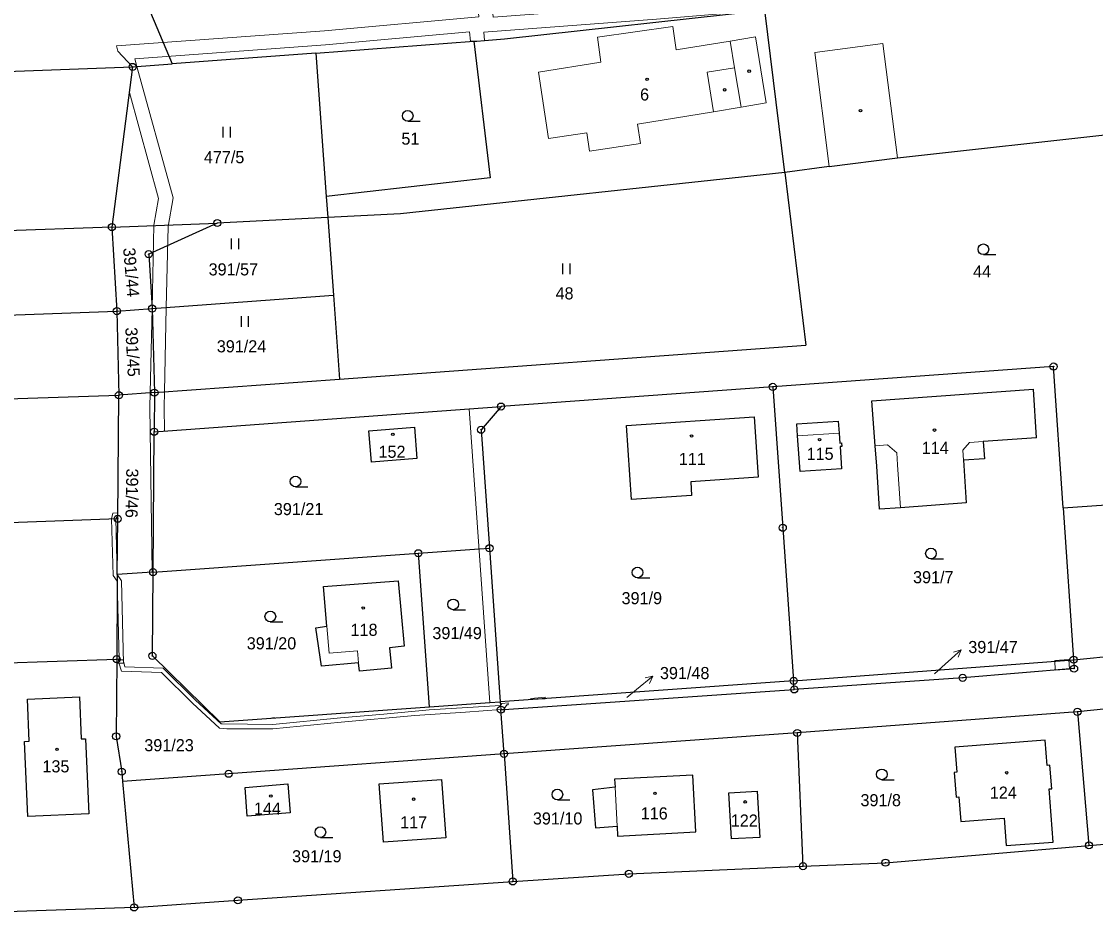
# Model space of a CAD drawing. Extents: x -618848 to -615803, y -1044450 to -1042254.
# Drawn here: x -617229.1 to -617078.1, y -1043335.9 to -1043209.9 of the extents above; entities that cross this region are included whole.
import ezdxf
from ezdxf.enums import TextEntityAlignment as Align

# ---------------------------------------------------------------- set-up
doc = ezdxf.new("R2010")
doc.units = 0
doc.header["$LTSCALE"] = 0.68
for name, color, linetype, lineweight in [('1', 7, 'Continuous', 25), ('13', 7, 'Continuous', 13), ('3', 7, 'Continuous', 25), ('4', 7, 'Continuous', 13), ('5', 7, 'Continuous', 25), ('7', 7, 'Continuous', 13), ('8', 7, 'Continuous', 25)]:
    doc.layers.add(name, color=color, linetype=linetype, lineweight=lineweight)
doc.layers.add('2', color=7, linetype='Continuous')

msp = doc.modelspace()

# ---------------------------------------------------------------- linework, layer by layer
at = {"layer": '1'}
for p, q in [((-617219.09, -1043189.28), (-617207.89, -1043215.89)), ((-617161.17, -1043212.37), (-617124.57, -1043208.35)), ((-617121.79, -1043231.14), (-617124.57, -1043208.35)), ((-617187.71, -1043214.37), (-617165.49, -1043212.7)), ((-617165.49, -1043212.7), (-617165.08, -1043212.67)), ((-617165.49, -1043212.7), (-617163.21, -1043231.93)), ((-617165.08, -1043212.67), (-617163.97, -1043212.59)), ((-617163.97, -1043212.59), (-617161.17, -1043212.37)), ((-617187.71, -1043214.37), (-617207.89, -1043215.89)), ((-617187.71, -1043214.37), (-617186.24, -1043234.52)), ((-617328.52, -1043220.4), (-617213.45, -1043216.31)), ((-617213.45, -1043216.31), (-617216.36, -1043238.84)), ((-617213.45, -1043216.31), (-617207.89, -1043215.89)), ((-617105.95, -1043229.1), (-617071.44, -1043225.27)), ((-617115.55, -1043230.31), (-617105.95, -1043229.1)), ((-617121.79, -1043231.14), (-617175.82, -1043236.98)), ((-617115.55, -1043230.31), (-617121.79, -1043231.14)), ((-617121.79, -1043231.14), (-617118.84, -1043255.46)), ((-617163.21, -1043231.93), (-617186.24, -1043234.52)), ((-617186.24, -1043234.52), (-617186.02, -1043237.49)), ((-617186.02, -1043237.49), (-617201.55, -1043238.27)), ((-617175.82, -1043236.98), (-617186.02, -1043237.49)), ((-617186.02, -1043237.49), (-617185.22, -1043248.39)), ((-617216.36, -1043238.84), (-617335.78, -1043243.08)), ((-617216.36, -1043238.84), (-617201.55, -1043238.27)), ((-617216.36, -1043238.84), (-617215.66, -1043250.66)), ((-617201.55, -1043238.27), (-617211.19, -1043242.65)), ((-617211.19, -1043242.65), (-617210.7, -1043250.29)), ((-617210.7, -1043250.29), (-617185.22, -1043248.39)), ((-617185.22, -1043248.39), (-617184.36, -1043260.23)), ((-617338.34, -1043255.02), (-617215.66, -1043250.66)), ((-617215.66, -1043250.66), (-617210.7, -1043250.29)), ((-617215.66, -1043250.66), (-617215.38, -1043262.49)), ((-617210.7, -1043250.29), (-617210.38, -1043262.12)), ((-617184.36, -1043260.23), (-617118.84, -1043255.46)), ((-617084.01, -1043258.45), (-617123.48, -1043261.31)), ((-617082.66, -1043278.34), (-617084.01, -1043258.45)), ((-617210.38, -1043262.12), (-617184.36, -1043260.23)), ((-617123.48, -1043261.31), (-617161.67, -1043264.08)), ((-617123.48, -1043261.31), (-617122.07, -1043281.12)), ((-617109.57, -1043263.26), (-617086.81, -1043261.65)), ((-617086.39, -1043268.48), (-617086.81, -1043261.65)), ((-617264.81, -1043264.08), (-617215.38, -1043262.49)), ((-617215.55, -1043279.86), (-617215.38, -1043262.49)), ((-617210.38, -1043262.12), (-617215.38, -1043262.49)), ((-617210.38, -1043262.12), (-617210.42, -1043267.62)), ((-617109.08, -1043269.59), (-617109.57, -1043263.26)), ((-617210.42, -1043267.62), (-617166.16, -1043264.4)), ((-617166.16, -1043264.4), (-617161.67, -1043264.08)), ((-617161.67, -1043264.08), (-617164.47, -1043267.34)), ((-617144.02, -1043266.72), (-617126.09, -1043265.53)), ((-617126.09, -1043265.53), (-617125.52, -1043274)), ((-617120.11, -1043266.51), (-617114.29, -1043266.11)), ((-617114.29, -1043266.11), (-617114.15, -1043267.83)), ((-617210.58, -1043287.36), (-617210.42, -1043267.62)), ((-617180.23, -1043267.49), (-617173.84, -1043266.98)), ((-617179.87, -1043271.92), (-617180.23, -1043267.49)), ((-617173.84, -1043266.98), (-617173.48, -1043271.39)), ((-617164.47, -1043267.34), (-617163.29, -1043284)), ((-617143.34, -1043277.17), (-617144.02, -1043266.72)), ((-617119.99, -1043268.21), (-617120.11, -1043266.51)), ((-617114.15, -1043267.83), (-617114.05, -1043269.21)), ((-617119.64, -1043273.2), (-617119.99, -1043268.21)), ((-617114.05, -1043269.21), (-617113.79, -1043269.19)), ((-617113.79, -1043269.19), (-617113.76, -1043269.69)), ((-617086.39, -1043268.48), (-617093.88, -1043268.99)), ((-617093.88, -1043268.99), (-617093.72, -1043271.42)), ((-617113.76, -1043269.69), (-617114.02, -1043269.71)), ((-617114.02, -1043269.71), (-617113.79, -1043272.82)), ((-617108.85, -1043272.46), (-617109.08, -1043269.59)), ((-617173.48, -1043271.39), (-617179.87, -1043271.92)), ((-617108.47, -1043278.49), (-617108.85, -1043272.46)), ((-617093.72, -1043271.42), (-617096.67, -1043271.64)), ((-617096.67, -1043271.64), (-617096.29, -1043277.64)), ((-617113.79, -1043272.82), (-617119.64, -1043273.2)), ((-617125.52, -1043274), (-617135.01, -1043274.65)), ((-617135.01, -1043274.65), (-617134.88, -1043276.61)), ((-617134.88, -1043276.61), (-617143.34, -1043277.17)), ((-617105.52, -1043278.3), (-617108.47, -1043278.49)), ((-617096.29, -1043277.64), (-617105.52, -1043278.3)), ((-617082.66, -1043278.34), (-617081.2, -1043299.68)), ((-617122.07, -1043281.12), (-617120.54, -1043302.65)), ((-617173.29, -1043284.71), (-617164.76, -1043284.1)), ((-617164.76, -1043284.1), (-617163.29, -1043284)), ((-617163.29, -1043284), (-617161.77, -1043305.61)), ((-617210.58, -1043287.36), (-617173.29, -1043284.71)), ((-617171.73, -1043306.32), (-617173.29, -1043284.71)), ((-617210.71, -1043287.37), (-617215.62, -1043287.72)), ((-617210.58, -1043287.36), (-617210.71, -1043287.37)), ((-617210.67, -1043299.14), (-617210.58, -1043287.36)), ((-617215.62, -1043287.72), (-617215.63, -1043289.61)), ((-617186.64, -1043289.39), (-617176.12, -1043288.57)), ((-617176.12, -1043288.57), (-617175.27, -1043297.79)), ((-617215.63, -1043289.61), (-617215.69, -1043299.59)), ((-617186.17, -1043294.95), (-617186.64, -1043289.39)), ((-617187.68, -1043295.2), (-617186.17, -1043294.95)), ((-617186.88, -1043300.58), (-617187.68, -1043295.2)), ((-617081.2, -1043299.68), (-617042.41, -1043295.86)), ((-617175.27, -1043297.79), (-617177.33, -1043297.99)), ((-617177.33, -1043297.99), (-617177.07, -1043300.87)), ((-617254.45, -1043300.97), (-617215.69, -1043299.59)), ((-617215.69, -1043299.59), (-617215.76, -1043310.46)), ((-617210.67, -1043299.14), (-617201.17, -1043308.43)), ((-617181.69, -1043300.11), (-617186.88, -1043300.58)), ((-617181.57, -1043301.28), (-617181.69, -1043300.11)), ((-617177.07, -1043300.87), (-617181.57, -1043301.28)), ((-617120.54, -1043302.65), (-617081.2, -1043299.68)), ((-617081.12, -1043300.94), (-617096.78, -1043302.23)), ((-617081.2, -1043299.68), (-617081.12, -1043300.94)), ((-617120.54, -1043302.65), (-617161.77, -1043305.61)), ((-617120.45, -1043303.86), (-617120.54, -1043302.65)), ((-617096.78, -1043302.23), (-617120.45, -1043303.86)), ((-617161.28, -1043306.67), (-617120.45, -1043303.86)), ((-617041.69, -1043303.13), (-617080.65, -1043307.01)), ((-617228.24, -1043305.22), (-617220.93, -1043304.89)), ((-617228, -1043311.15), (-617228.24, -1043305.22)), ((-617220.93, -1043304.89), (-617220.69, -1043310.82)), ((-617163.26, -1043305.72), (-617161.77, -1043305.61)), ((-617161.77, -1043305.61), (-617161.73, -1043306.13)), ((-617201.17, -1043308.43), (-617171.73, -1043306.32)), ((-617171.73, -1043306.32), (-617163.26, -1043305.72)), ((-617161.73, -1043306.13), (-617161.69, -1043306.7)), ((-617161.69, -1043306.7), (-617161.28, -1043306.67)), ((-617161.25, -1043312.93), (-617161.69, -1043306.7)), ((-617080.65, -1043307.01), (-617120.04, -1043309.98)), ((-617080.65, -1043307.01), (-617079.03, -1043325.79)), ((-617120.04, -1043309.98), (-617161.25, -1043312.93)), ((-617120.04, -1043309.98), (-617119.23, -1043328.71)), ((-617228.64, -1043311.18), (-617228, -1043311.15)), ((-617220.69, -1043310.82), (-617220.05, -1043310.79)), ((-617220.05, -1043310.79), (-617219.6, -1043321.35)), ((-617215.76, -1043310.46), (-617214.98, -1043315.43)), ((-617085.2, -1043310.98), (-617097.88, -1043312)), ((-617084.9, -1043314.54), (-617085.2, -1043310.98)), ((-617161.25, -1043312.93), (-617199.95, -1043315.72)), ((-617161.25, -1043312.93), (-617160.02, -1043330.86)), ((-617097.88, -1043312), (-617097.61, -1043315.49)), ((-617214.98, -1043315.43), (-617214.85, -1043316.79)), ((-617199.95, -1043315.72), (-617214.85, -1043316.79)), ((-617134.72, -1043315.9), (-617145.7, -1043316.49)), ((-617134.29, -1043323.9), (-617134.72, -1043315.9)), ((-617097.61, -1043315.49), (-617097.98, -1043315.52)), ((-617097.98, -1043315.52), (-617097.7, -1043319.01)), ((-617214.85, -1043316.79), (-617213.24, -1043334.52)), ((-617191.62, -1043317.15), (-617191.31, -1043321.2)), ((-617178.81, -1043317.15), (-617170.03, -1043316.55)), ((-617178.21, -1043325.36), (-617178.81, -1043317.15)), ((-617170.03, -1043316.55), (-617169.44, -1043324.73)), ((-617145.64, -1043317.62), (-617148.82, -1043317.98)), ((-617145.7, -1043316.49), (-617145.64, -1043317.62)), ((-617148.82, -1043317.98), (-617148.41, -1043323.34)), ((-617129.63, -1043318.4), (-617125.65, -1043318.17)), ((-617129.28, -1043324.89), (-617129.63, -1043318.4)), ((-617125.65, -1043318.17), (-617125.29, -1043324.67)), ((-617097.7, -1043319.01), (-617097.34, -1043318.98)), ((-617097.34, -1043318.98), (-617097.06, -1043322.45)), ((-617084.63, -1043317.84), (-617084.26, -1043317.82)), ((-617084.05, -1043325.32), (-617084.63, -1043317.84)), ((-617191.31, -1043321.2), (-617197.35, -1043321.7)), ((-617097.06, -1043322.45), (-617090.95, -1043321.97)), ((-617090.95, -1043321.97), (-617090.65, -1043325.83)), ((-617148.41, -1043323.34), (-617145.36, -1043323.08)), ((-617145.36, -1043323.08), (-617145.28, -1043324.5)), ((-617079.03, -1043325.79), (-617040.01, -1043322.53)), ((-617169.44, -1043324.73), (-617178.21, -1043325.36)), ((-617145.28, -1043324.5), (-617134.29, -1043323.9)), ((-617125.29, -1043324.67), (-617129.28, -1043324.89)), ((-617107.63, -1043328.23), (-617079.03, -1043325.79)), ((-617090.65, -1043325.83), (-617084.05, -1043325.32)), ((-617119.23, -1043328.71), (-617107.63, -1043328.23)), ((-617160.02, -1043330.86), (-617143.69, -1043329.79)), ((-617143.69, -1043329.79), (-617119.23, -1043328.71)), ((-617198.65, -1043333.52), (-617160.02, -1043330.86)), ((-617213.24, -1043334.52), (-617198.65, -1043333.52)), ((-617213.24, -1043334.52), (-617253.21, -1043335.94))]:
    msp.add_line(p, q, dxfattribs=at)
for points in [[(-617082.66, -1043278.34), (-617072.59, -1043277.62), (-617059.66, -1043276.7)], [(-617215.62, -1043287.72), (-617215.55, -1043279.86), (-617259.95, -1043281.5)], [(-617219.6, -1043321.35), (-617228.17, -1043321.73), (-617228.64, -1043311.18)], [(-617084.26, -1043317.82), (-617084.53, -1043314.51), (-617084.9, -1043314.54)], [(-617197.35, -1043321.7), (-617197.65, -1043317.65), (-617191.62, -1043317.15)]]:
    msp.add_lwpolyline(points, dxfattribs=at)
at = {"layer": '13'}
for points in [[(-617213.15, -1043215.17), (-617186.32, -1043213.21), (-617166.11, -1043211.39), (-617165.97, -1043212.7), (-617165.08, -1043212.67), (-617163.97, -1043212.59), (-617164.09, -1043211.43), (-617139.81, -1043209.6), (-617127.47, -1043208.56), (-617127.64, -1043206.57), (-617139.97, -1043207.61), (-617162.77, -1043209.32), (-617164.81, -1043186.27), (-617166.81, -1043186.38), (-617164.78, -1043209.26), (-617186.48, -1043211.22), (-617215.72, -1043213.35), (-617215.52, -1043214.08), (-617213.45, -1043216.31), (-617212.85, -1043216.26)], [(-617208.72, -1043250.14), (-617208.46, -1043238.76), (-617207.74, -1043234.71), (-617212.85, -1043216.26), (-617213.45, -1043216.31), (-617213.91, -1043219.89), (-617209.79, -1043234.8), (-617210.46, -1043238.56), (-617210.72, -1043250.29)], [(-617208.98, -1043262.02), (-617208.72, -1043250.14), (-617210.72, -1043250.29), (-617210.99, -1043262.16)], [(-617208.98, -1043262.02), (-617210.99, -1043262.16), (-617211.03, -1043264.16), (-617210.71, -1043287.37), (-617210.58, -1043287.36), (-617210.42, -1043267.62), (-617208.98, -1043267.52), (-617209.03, -1043264.17)], [(-617161.77, -1043305.61), (-617163.29, -1043284), (-617164.47, -1043267.34), (-617161.67, -1043264.08), (-617166.16, -1043264.4), (-617163.26, -1043305.72)], [(-617215.55, -1043279.39), (-617215.54, -1043279.03), (-617216.25, -1043279.06), (-617216.4, -1043279.89), (-617216.18, -1043287.82), (-617215.63, -1043288.63), (-617215.62, -1043287.72), (-617215.8, -1043279.87)], [(-617214.73, -1043300.15), (-617215, -1043288.59), (-617215.62, -1043287.72), (-617215.63, -1043288.63), (-617215.34, -1043299.59), (-617215.69, -1043299.59), (-617215.69, -1043300.17)], [(-617215.39, -1043300.11), (-617214.99, -1043301.27), (-617209.4, -1043301.49), (-617205.02, -1043305.81), (-617201.26, -1043309.32), (-617200.2, -1043309.38), (-617193.74, -1043309.39), (-617184.15, -1043308.45), (-617173.8, -1043307.54), (-617166.67, -1043307.05), (-617161.69, -1043306.7), (-617161.28, -1043306.67), (-617160.83, -1043306.03), (-617160.65, -1043306.01), (-617160.66, -1043305.76), (-617161.57, -1043305.85), (-617161.73, -1043306.13), (-617171.76, -1043306.75), (-617178.12, -1043307.34), (-617184.21, -1043307.85), (-617193.76, -1043308.79), (-617200.87, -1043308.72), (-617201.02, -1043308.72), (-617204.6, -1043305.37), (-617209.14, -1043300.89), (-617214.53, -1043300.69), (-617214.78, -1043299.71), (-617215.17, -1043299.7), (-617215.42, -1043299.72)], [(-617083.76, -1043301.16), (-617081.78, -1043300.99), (-617081.86, -1043299.66), (-617083.85, -1043299.79)], [(-617157.45, -1043305.3), (-617155.46, -1043305.16), (-617155.48, -1043304.94), (-617157.47, -1043305.13)], [(-617193.54, -1043307.8), (-617194.24, -1043307.93), (-617193.52, -1043307.88)]]:
    msp.add_lwpolyline(points, close=True, dxfattribs=at)
at = {"layer": '3'}
for p, q in [((-617174.783, -1043223.94), (-617173.033, -1043223.94)), ((-617200.701, -1043226.24), (-617200.701, -1043224.74)), ((-617199.7, -1043226.24), (-617199.7, -1043224.74)), ((-617199.541, -1043241.92), (-617199.541, -1043240.42)), ((-617198.54, -1043241.92), (-617198.54, -1043240.42)), ((-617093.873, -1043242.71), (-617092.123, -1043242.71)), ((-617152.961, -1043245.46), (-617152.961, -1043243.96)), ((-617151.96, -1043245.46), (-617151.96, -1043243.96)), ((-617198.161, -1043252.86), (-617198.161, -1043251.36)), ((-617197.16, -1043252.86), (-617197.16, -1043251.36)), ((-617190.553, -1043275.36), (-617188.803, -1043275.36)), ((-617101.243, -1043285.49), (-617099.493, -1043285.49)), ((-617142.493, -1043288.16), (-617140.743, -1043288.16)), ((-617168.403, -1043292.65), (-617166.653, -1043292.65)), ((-617194.093, -1043294.36), (-617192.343, -1043294.36)), ((-617108.143, -1043316.56), (-617106.393, -1043316.56)), ((-617153.753, -1043319.39), (-617152.003, -1043319.39)), ((-617187.063, -1043324.69), (-617185.313, -1043324.69))]:
    msp.add_line(p, q, dxfattribs=at)
for centre in [(-617174.7829, -1043223.1898), (-617093.8729, -1043241.9598), (-617190.5529, -1043274.6098), (-617101.2429, -1043284.7398), (-617142.4929, -1043287.4098), (-617168.4029, -1043291.8998), (-617194.0929, -1043293.6098), (-617108.1429, -1043315.8098), (-617153.7529, -1043318.6398), (-617187.0629, -1043323.9398)]:
    msp.add_circle(centre, 0.75, dxfattribs=at)
at = {"layer": '4'}
for p, q in [((-617137.5, -1043210.63), (-617148.12, -1043212.15)), ((-617137.03, -1043213.89), (-617137.5, -1043210.63)), ((-617148.12, -1043212.15), (-617147.65, -1043215.63)), ((-617129.45, -1043212.67), (-617137.03, -1043213.89)), ((-617125.89, -1043212.1), (-617129.45, -1043212.67)), ((-617128.83, -1043216.44), (-617129.45, -1043212.67)), ((-617124.41, -1043221.37), (-617125.89, -1043212.1)), ((-617117.57, -1043214.27), (-617108.01, -1043213.01)), ((-617108.01, -1043213.01), (-617105.95, -1043229.1)), ((-617115.55, -1043230.31), (-617117.57, -1043214.27)), ((-617147.65, -1043215.63), (-617156.41, -1043217.03)), ((-617128.83, -1043216.44), (-617132.71, -1043217.06)), ((-617127.92, -1043221.97), (-617128.83, -1043216.44)), ((-617156.41, -1043217.03), (-617155.01, -1043226.37)), ((-617132.71, -1043217.06), (-617131.79, -1043222.61)), ((-617142.47, -1043224.38), (-617131.79, -1043222.61)), ((-617131.79, -1043222.61), (-617127.92, -1043221.97)), ((-617127.92, -1043221.97), (-617124.41, -1043221.37)), ((-617155.01, -1043226.37), (-617149.62, -1043225.56)), ((-617149.62, -1043225.56), (-617149.22, -1043228.18)), ((-617142.05, -1043227.07), (-617142.47, -1043224.38)), ((-617149.22, -1043228.18), (-617142.05, -1043227.07)), ((-617119.99, -1043268.21), (-617114.15, -1043267.83)), ((-617096.76, -1043270.2), (-617095.8, -1043269.12)), ((-617095.8, -1043269.12), (-617093.88, -1043268.99)), ((-617109.08, -1043269.59), (-617107.36, -1043269.47)), ((-617107.36, -1043269.47), (-617106.03, -1043270.58)), ((-617106.03, -1043270.58), (-617105.93, -1043272.27)), ((-617096.67, -1043271.64), (-617096.76, -1043270.2)), ((-617105.93, -1043272.27), (-617105.52, -1043278.3)), ((-617186.17, -1043294.95), (-617185.81, -1043298.76)), ((-617185.81, -1043298.76), (-617181.83, -1043298.41)), ((-617181.83, -1043298.41), (-617181.69, -1043300.11)), ((-617145.64, -1043317.62), (-617145.36, -1043323.08))]:
    msp.add_line(p, q, dxfattribs=at)
at = {"layer": '5'}
for centre in [(-617141.1368, -1043218.0692), (-617126.7968, -1043216.9092), (-617130.2468, -1043219.5392), (-617111.1468, -1043222.4592), (-617176.8768, -1043267.9792), (-617100.7468, -1043267.3892), (-617134.8868, -1043268.2292), (-617116.8968, -1043268.7392), (-617181.0368, -1043292.4192), (-617224.0668, -1043312.2892), (-617090.5968, -1043315.5792), (-617194.0168, -1043318.8592), (-617173.9568, -1043319.2892), (-617140.0268, -1043318.4792), (-617127.3568, -1043319.6792)]:
    msp.add_circle(centre, 0.175, dxfattribs=at)
at = {"layer": '7'}
for p, q in [((-617097.01, -1043298.302), (-617098.089, -1043298.6)), ((-617140.318, -1043301.991), (-617141.411, -1043302.233))]:
    msp.add_line(p, q, dxfattribs=at)
for points in [[(-617100.75, -1043301.65), (-617099.24, -1043300.31), (-617097.01, -1043298.302), (-617097.419, -1043299.344)], [(-617143.99, -1043304.98), (-617142.65, -1043303.88), (-617140.318, -1043301.991), (-617140.781, -1043303.011)]]:
    msp.add_lwpolyline(points, dxfattribs=at)
at = {"layer": '8'}
for centre, radius in [((-617213.45, -1043216.3099), 0.5), ((-617213.45, -1043216.3099), 0.0303), ((-617216.36, -1043238.8399), 0.5), ((-617216.36, -1043238.8399), 0.0303), ((-617201.55, -1043238.2699), 0.5), ((-617201.55, -1043238.2699), 0.0303), ((-617211.19, -1043242.6499), 0.5), ((-617211.19, -1043242.6499), 0.0303), ((-617210.7, -1043250.2899), 0.5), ((-617215.66, -1043250.6599), 0.5), ((-617215.66, -1043250.6599), 0.0303), ((-617210.7, -1043250.2899), 0.0303), ((-617084.01, -1043258.4499), 0.5), ((-617084.01, -1043258.4499), 0.0303), ((-617210.38, -1043262.1199), 0.5), ((-617123.48, -1043261.3099), 0.5), ((-617123.48, -1043261.3099), 0.0303), ((-617215.38, -1043262.4899), 0.5), ((-617215.38, -1043262.4899), 0.0303), ((-617210.38, -1043262.1199), 0.0303), ((-617161.67, -1043264.0799), 0.5), ((-617161.67, -1043264.0799), 0.0303), ((-617210.42, -1043267.6199), 0.5), ((-617210.42, -1043267.6199), 0.0303), ((-617164.47, -1043267.3399), 0.5), ((-617164.47, -1043267.3399), 0.0303), ((-617215.55, -1043279.8599), 0.5), ((-617215.55, -1043279.8599), 0.0303), ((-617122.07, -1043281.1199), 0.5), ((-617122.07, -1043281.1199), 0.0303), ((-617173.29, -1043284.7099), 0.5), ((-617163.29, -1043283.9999), 0.5), ((-617163.29, -1043283.9999), 0.0303), ((-617173.29, -1043284.7099), 0.0303), ((-617210.58, -1043287.3599), 0.5), ((-617210.58, -1043287.3599), 0.0303), ((-617215.69, -1043299.5899), 0.5), ((-617215.69, -1043299.5899), 0.0303), ((-617210.67, -1043299.1399), 0.5), ((-617210.67, -1043299.1399), 0.0303), ((-617081.2, -1043299.6799), 0.5), ((-617081.2, -1043299.6799), 0.0303), ((-617081.12, -1043300.9399), 0.5), ((-617081.12, -1043300.9399), 0.0303), ((-617120.54, -1043302.6499), 0.5), ((-617120.54, -1043302.6499), 0.0303), ((-617096.78, -1043302.2299), 0.5), ((-617096.78, -1043302.2299), 0.0303), ((-617120.45, -1043303.8599), 0.5), ((-617120.45, -1043303.8599), 0.0303), ((-617161.69, -1043306.6999), 0.5), ((-617161.69, -1043306.6999), 0.0303), ((-617080.65, -1043307.0099), 0.5), ((-617080.65, -1043307.0099), 0.0303), ((-617215.76, -1043310.4599), 0.5), ((-617120.04, -1043309.9799), 0.5), ((-617120.04, -1043309.9799), 0.0303), ((-617215.76, -1043310.4599), 0.0303), ((-617161.25, -1043312.9299), 0.5), ((-617161.25, -1043312.9299), 0.0303), ((-617214.98, -1043315.4299), 0.5), ((-617214.98, -1043315.4299), 0.0303), ((-617199.95, -1043315.7199), 0.5), ((-617199.95, -1043315.7199), 0.0303), ((-617079.03, -1043325.7899), 0.5), ((-617079.03, -1043325.7899), 0.0303), ((-617119.23, -1043328.7099), 0.5), ((-617107.63, -1043328.2299), 0.5), ((-617107.63, -1043328.2299), 0.0303), ((-617143.69, -1043329.7899), 0.5), ((-617143.69, -1043329.7899), 0.0303), ((-617119.23, -1043328.7099), 0.0303), ((-617160.02, -1043330.8599), 0.5), ((-617160.02, -1043330.8599), 0.0303), ((-617213.24, -1043334.5199), 0.5), ((-617198.65, -1043333.5199), 0.5), ((-617198.65, -1043333.5199), 0.0303), ((-617213.24, -1043334.5199), 0.0303)]:
    msp.add_circle(centre, radius, dxfattribs=at)

# ---------------------------------------------------------------- texts
at = {"layer": '2'}
for s, p in [('6', (-617141.49, -1043221.035)), ('51', (-617174.409, -1043227.245)), ('477/5', (-617200.59, -1043229.855)), ('391/57', (-617199.29, -1043245.635)), ('44', (-617094.049, -1043245.925)), ('48', (-617152.739, -1043249.005)), ('391/24', (-617198.14, -1043256.455)), ('114', (-617100.649, -1043270.735)), ('152', (-617176.989, -1043271.285)), ('111', (-617134.779, -1043272.295)), ('115', (-617116.819, -1043271.575)), ('391/21', (-617190.12, -1043279.345)), ('391/7', (-617100.91, -1043288.925)), ('391/9', (-617141.88, -1043291.875)), ('118', (-617180.919, -1043296.325)), ('391/49', (-617167.84, -1043296.785)), ('391/20', (-617193.93, -1043298.225)), ('391/23', (-617208.33, -1043312.555)), ('135', (-617224.229, -1043315.525)), ('124', (-617091.069, -1043319.225)), ('391/8', (-617108.3, -1043320.285)), ('144', (-617194.499, -1043321.465)), ('116', (-617140.139, -1043322.145)), ('117', (-617173.949, -1043323.405)), ('391/10', (-617153.71, -1043322.855)), ('122', (-617127.479, -1043323.145)), ('391/19', (-617187.56, -1043328.175))]:
    msp.add_text(s, height=1.7, dxfattribs=at).set_placement(p, align=Align.CENTER)
for s, rotation, p in [('391/44', 275, (-617214.4896, -1043245.2639)), ('391/45', 273, (-617214.3024, -1043256.4445)), ('391/46', 269, (-617214.3946, -1043276.2492))]:
    msp.add_text(s, height=1.7, rotation=rotation, dxfattribs=at).set_placement(p, align=Align.CENTER)
for s, p in [('391/47', (-617095.99, -1043298.745)), ('391/48', (-617139.33, -1043302.405))]:
    msp.add_text(s, height=1.7, dxfattribs=at).set_placement(p)

doc.saveas('drawing.dxf')
